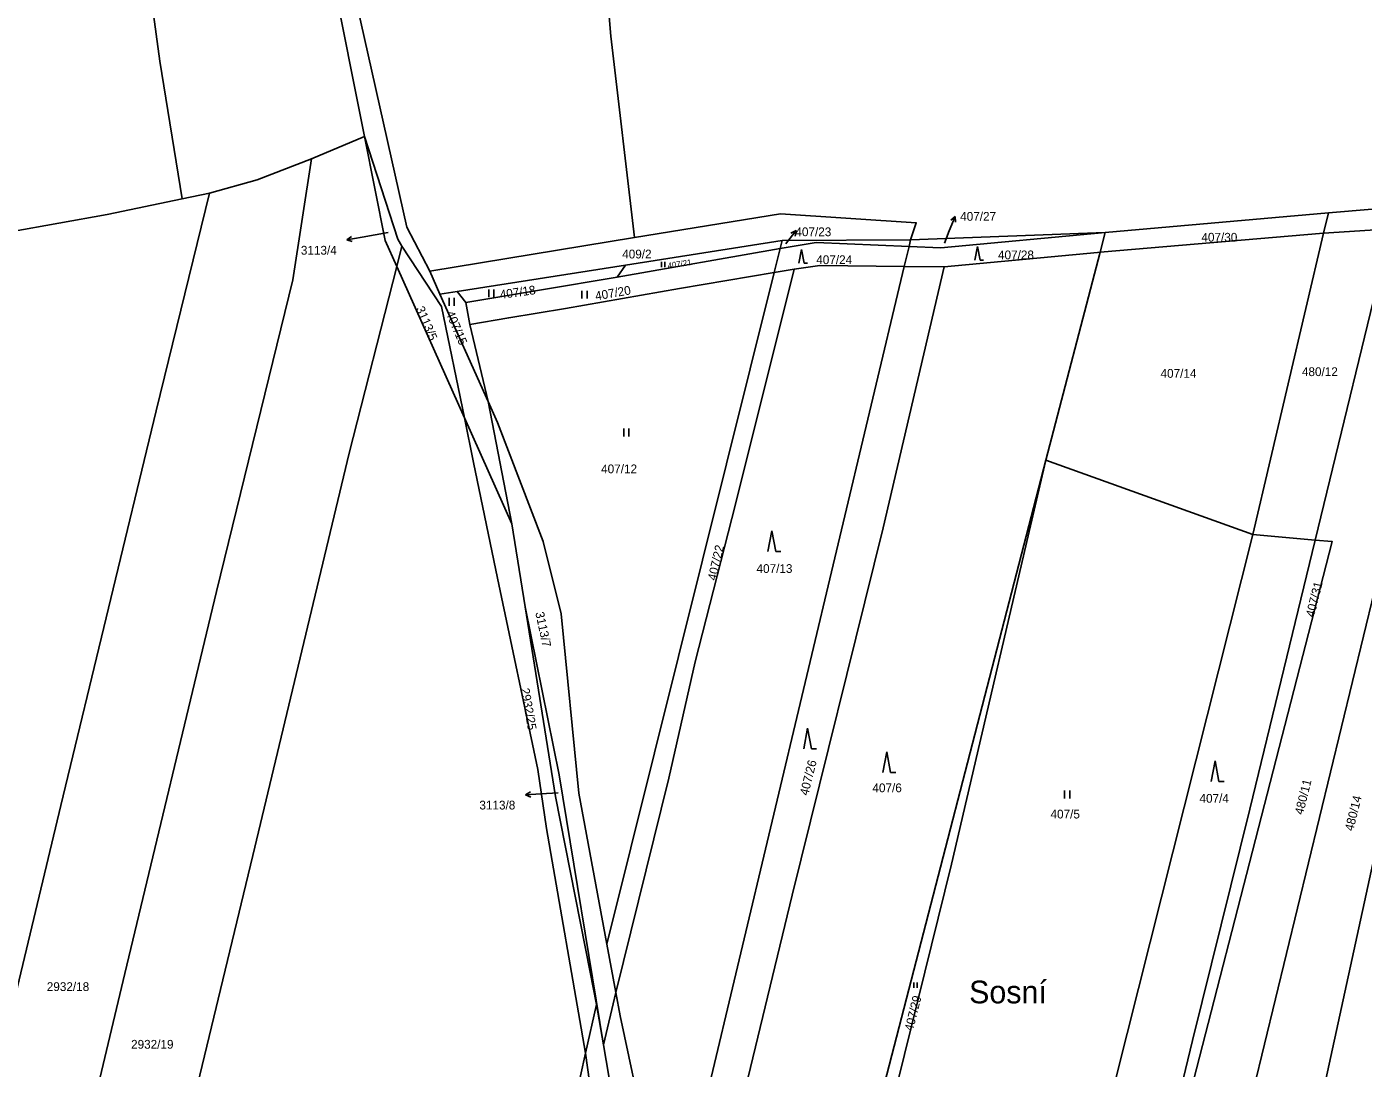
# Model space of a CAD drawing. Extents: x -776734 to -748832, y -1118122 to -976986.
# Drawn here: x -753945.5 to -753686.9, y -1114157.4 to -1113955.7 of the extents above; entities that cross this region are included whole.
import ezdxf

# ---------------------------------------------------------------- set-up
doc = ezdxf.new("R2010")
doc.units = 0
for name, color, linetype in [('KM_Hranice parcel', 7, 'Continuous'), ('KM_Parcelní čísla', 7, 'Continuous'), ('KM_Pop  PČ popisy', 7, 'Continuous'), ('KM_Značky kultur', 7, 'Continuous')]:
    doc.layers.add(name, color=color, linetype=linetype)

msp = doc.modelspace()

# ---------------------------------------------------------------- linework, layer by layer
at = {"layer": 'KM_Hranice parcel'}
for p, q in [((-753880.21, -1113976.91), (-753890.46, -1113981.25)), ((-753910.17, -1113987.88), (-753915.44, -1113988.98)), ((-753693.65, -1113991.74), (-753736.84, -1113995.56)), ((-753694.58, -1113995.67), (-753693.65, -1113991.74)), ((-753827.91, -1113996.51), (-753867.56, -1114002.99)), ((-753736.84, -1113995.56), (-753774.5, -1113996.92)), ((-753737.83, -1113999.35), (-753736.84, -1113995.56)), ((-753694.58, -1113995.67), (-753737.83, -1113999.35)), ((-753708.31, -1114054.03), (-753694.58, -1113995.67)), ((-753681.59, -1113994.82), (-753696.25, -1114055.07)), ((-753681.59, -1113994.82), (-753694.58, -1113995.67)), ((-753873.96, -1114002.11), (-753872.96, -1113998.18)), ((-753799.77, -1113998.63), (-753831.31, -1114004.2)), ((-753829.66, -1114001.83), (-753799.38, -1113997.08)), ((-753800.92, -1114003.27), (-753799.77, -1113998.63)), ((-753799.77, -1113998.63), (-753799.38, -1113997.08)), ((-753799.38, -1113997.08), (-753774.5, -1113996.92)), ((-753775.73, -1114002.11), (-753774.82, -1113998.27)), ((-753774.82, -1113998.27), (-753774.5, -1113996.92)), ((-753862.26, -1114006.94), (-753829.66, -1114001.83)), ((-753831.31, -1114004.2), (-753829.66, -1114001.83)), ((-753738.33, -1113999.39), (-753768, -1114002.15)), ((-753748.32, -1114039.61), (-753737.83, -1113999.35)), ((-753737.83, -1113999.35), (-753738.33, -1113999.39)), ((-753860.86, -1114031.42), (-753873.96, -1114002.11)), ((-753867.56, -1114002.99), (-753865.62, -1114007.47)), ((-753860.55, -1114009.1), (-753831.31, -1114004.2)), ((-753833.28, -1114133.35), (-753800.92, -1114003.27)), ((-753821.04, -1114192.61), (-753775.73, -1114002.11)), ((-753797.04, -1114002.61), (-753800.92, -1114003.27)), ((-753768, -1114002.15), (-753775.73, -1114002.11)), ((-753865.62, -1114007.47), (-753862.26, -1114006.94)), ((-753860.55, -1114009.1), (-753862.26, -1114006.94)), ((-753865.62, -1114007.47), (-753856.28, -1114028.27)), ((-753859.79, -1114013.37), (-753860.55, -1114009.1)), ((-753859.79, -1114013.37), (-753856.28, -1114028.27)), ((-753851.69, -1114051.91), (-753856.28, -1114028.27)), ((-753851.69, -1114051.91), (-753860.86, -1114031.42)), ((-753708.31, -1114054.03), (-753748.32, -1114039.61)), ((-753849.1, -1114068.02), (-753851.69, -1114051.91)), ((-753696.25, -1114055.07), (-753708.31, -1114054.03)), ((-753833.28, -1114133.35), (-753831.54, -1114142.69)), ((-753833.96, -1114152.83), (-753831.54, -1114142.69)), ((-753835.3, -1114145.03), (-753837.41, -1114154.43)), ((-753833.96, -1114152.83), (-753835.3, -1114145.03)), ((-753837.41, -1114154.43), (-753863.69, -1114271.17)), ((-753836.25, -1114162.79), (-753837.41, -1114154.43))]:
    msp.add_line(p, q, dxfattribs=at)
for points in [[(-753903.52, -1113823.18), (-753901.35, -1113846.36), (-753897.43, -1113881.42), (-753896.81, -1113888.95), (-753892.58, -1113905.57), (-753886.99, -1113927.7), (-753871.99, -1113994.49), (-753867.56, -1114002.99)], [(-753880.21, -1113976.91), (-753886.51, -1113945.21), (-753892.41, -1113919.97), (-753898.08, -1113900.3), (-753900.93, -1113881.86), (-753903.59, -1113846.87), (-753906.96, -1113826.83)], [(-753915.44, -1113988.98), (-753919.79, -1113962.33), (-753924.17, -1113929.95), (-753926.71, -1113905.18), (-753930.88, -1113875.47), (-753933.97, -1113845.34), (-753933.88, -1113834.39)], [(-753693.65, -1113991.74), (-753658.29, -1113988.76), (-753639.39, -1113995.23), (-753635.54, -1113991.72), (-753612.02, -1113882.78)], [(-753833.5, -1113922.82), (-753836.15, -1113922.97), (-753833.41, -1113946.72), (-753832.54, -1113957.5), (-753827.91, -1113996.51)], [(-753873.96, -1114002.11), (-753876.2, -1113997.09), (-753880.21, -1113976.91)], [(-753880.21, -1113976.91), (-753873.73, -1113996.81), (-753872.96, -1113998.18)], [(-753946.36, -1114222.18), (-753926.58, -1114139.03), (-753908.83, -1114065.02), (-753894.06, -1114004.7), (-753890.46, -1113981.25)], [(-753890.46, -1113981.25), (-753900.98, -1113985.32), (-753910.17, -1113987.88)], [(-753963.9, -1114211.19), (-753951.95, -1114160.75), (-753938.92, -1114106.48), (-753920.5, -1114030.03), (-753910.17, -1113987.88)], [(-753915.44, -1113988.98), (-753930, -1113992.06), (-753948.67, -1113995.43)], [(-753774.5, -1113996.92), (-753773.42, -1113993.65), (-753799.71, -1113991.9), (-753827.91, -1113996.51)], [(-753721.42, -1114217.18), (-753710.28, -1114170.24), (-753684.76, -1114064.89), (-753667.83, -1113993.57)], [(-753774.82, -1113998.27), (-753768.66, -1113998.5), (-753736.84, -1113995.56)], [(-753872.96, -1113998.18), (-753865.29, -1114009.83), (-753860.86, -1114031.42)], [(-753799.77, -1113998.63), (-753792.76, -1113997.48), (-753774.82, -1113998.27)], [(-753775.73, -1114002.11), (-753792.05, -1114001.91), (-753797.04, -1114002.61)], [(-753929.83, -1114232.54), (-753901.82, -1114116.18), (-753883.15, -1114038.26), (-753873.96, -1114002.11)], [(-753800.92, -1114003.27), (-753819.21, -1114006.38), (-753841.28, -1114010.23), (-753852.28, -1114012.02), (-753859.79, -1114013.37)], [(-753797.04, -1114002.61), (-753808.38, -1114048.1), (-753816.22, -1114078.69), (-753821.27, -1114101.16), (-753831.54, -1114142.69)], [(-753768, -1114002.15), (-753779.81, -1114052.73), (-753797.44, -1114123.84), (-753816.9, -1114204.45)], [(-753856.28, -1114028.27), (-753854.46, -1114032.33), (-753845.6, -1114055.34), (-753842.16, -1114069.39), (-753838.68, -1114104.1), (-753833.28, -1114133.35)], [(-753837.41, -1114154.43), (-753844.96, -1114110.91), (-753846.64, -1114099.52), (-753854.43, -1114062.43), (-753859.08, -1114040.06), (-753860.86, -1114031.42)], [(-753800.06, -1114249.13), (-753783.35, -1114175.05), (-753748.32, -1114039.61)], [(-753748.32, -1114039.61), (-753766.62, -1114117.83), (-753780.82, -1114175.62), (-753799.23, -1114251.42)], [(-753705.95, -1114214.41), (-753699.25, -1114182.95), (-753683.03, -1114108.23), (-753669.63, -1114046.38)], [(-753708.31, -1114054.03), (-753741.47, -1114185.71), (-753748.23, -1114213.51)], [(-753735.21, -1114215.01), (-753719.99, -1114151.98), (-753708.89, -1114107.17), (-753696.25, -1114055.07)], [(-753734.01, -1114215.18), (-753692.96, -1114055.35), (-753696.25, -1114055.07)], [(-753849.1, -1114068.02), (-753842.54, -1114100.53), (-753833.96, -1114152.83)], [(-753835.3, -1114145.03), (-753836.51, -1114138.78), (-753843.2, -1114104.73), (-753849.1, -1114068.02)], [(-753831.54, -1114142.69), (-753830.7, -1114147.21), (-753821.04, -1114192.61)], [(-753828.62, -1114180.76), (-753830.25, -1114174.42), (-753833.96, -1114152.83)]]:
    msp.add_lwpolyline(points, dxfattribs=at)
at = {"layer": 'KM_Pop  PČ popisy'}
for p, q in [((-753767.02, -1113995.2), (-753765.896, -1113992.418)), ((-753765.896, -1113992.418), (-753766.735, -1113993.158)), ((-753765.896, -1113992.418), (-753765.807, -1113993.534)), ((-753883.615, -1113996.971), (-753882.716, -1113996.304)), ((-753880.66, -1113996.45), (-753883.615, -1113996.971)), ((-753875.63, -1113995.56), (-753880.66, -1113996.45)), ((-753798.5, -1113997.53), (-753796.652, -1113995.165)), ((-753796.652, -1113995.165), (-753797.664, -1113995.646)), ((-753796.652, -1113995.165), (-753796.874, -1113996.263)), ((-753767.97, -1113997.59), (-753767.02, -1113995.2)), ((-753883.615, -1113996.971), (-753882.542, -1113997.29)), ((-753798.67, -1113997.75), (-753798.5, -1113997.53)), ((-753849.057, -1114104.387), (-753848.083, -1114103.835)), ((-753846.06, -1114104.23), (-753849.057, -1114104.387)), ((-753849.057, -1114104.387), (-753848.031, -1114104.835)), ((-753842.71, -1114104.04), (-753846.06, -1114104.23))]:
    msp.add_line(p, q, dxfattribs=at)
at = {"layer": 'KM_Značky kultur'}
for p, q in [((-753795.64, -1113998.79), (-753796.142, -1114001.47)), ((-753795.138, -1114001.47), (-753795.64, -1113998.79)), ((-753761.55, -1113998.23), (-753762.052, -1114000.91)), ((-753761.048, -1114000.91), (-753761.55, -1113998.23)), ((-753822.712, -1114002.21), (-753822.712, -1114001.205)), ((-753822.042, -1114002.21), (-753822.042, -1114001.205)), ((-753795.138, -1114001.47), (-753794.47, -1114001.47)), ((-753761.048, -1114000.91), (-753760.38, -1114000.91)), ((-753856.151, -1114008.06), (-753856.151, -1114006.56)), ((-753855.15, -1114008.06), (-753855.15, -1114006.56)), ((-753838.111, -1114008.31), (-753838.111, -1114006.81)), ((-753837.11, -1114008.31), (-753837.11, -1114006.81)), ((-753863.811, -1114009.7), (-753863.811, -1114008.2)), ((-753862.81, -1114009.7), (-753862.81, -1114008.2)), ((-753830.031, -1114035.01), (-753830.031, -1114033.51)), ((-753829.03, -1114035.01), (-753829.03, -1114033.51)), ((-753801.36, -1114053.27), (-753802.11, -1114057.27)), ((-753800.61, -1114057.27), (-753801.36, -1114053.27)), ((-753800.61, -1114057.27), (-753799.614, -1114057.27)), ((-753794.45, -1114091.5), (-753795.2, -1114095.5)), ((-753793.7, -1114095.5), (-753794.45, -1114091.5)), ((-753793.7, -1114095.5), (-753792.704, -1114095.5)), ((-753779.13, -1114096.09), (-753779.88, -1114100.09)), ((-753778.38, -1114100.09), (-753779.13, -1114096.09)), ((-753778.38, -1114100.09), (-753777.384, -1114100.09)), ((-753715.59, -1114097.8), (-753716.34, -1114101.8)), ((-753714.84, -1114101.8), (-753715.59, -1114097.8)), ((-753714.84, -1114101.8), (-753713.844, -1114101.8)), ((-753744.701, -1114105.09), (-753744.701, -1114103.59)), ((-753743.7, -1114105.09), (-753743.7, -1114103.59)), ((-753773.912, -1114141.75), (-753773.912, -1114140.745)), ((-753773.242, -1114141.75), (-753773.242, -1114140.745))]:
    msp.add_line(p, q, dxfattribs=at)

# ---------------------------------------------------------------- texts
at = {"layer": 'KM_Parcelní čísla'}
for s, p in [('407/27', (-753764.92, -1113993.26)), ('407/23', (-753796.807, -1113996.24)), ('407/30', (-753718.24, -1113997.3)), ('3113/4', (-753892.505, -1113999.818)), ('409/2', (-753830.32, -1114000.55)), ('407/28', (-753757.6, -1114000.72)), ('407/24', (-753792.77, -1114001.65)), ('407/14', (-753726.15, -1114023.66)), ('480/12', (-753698.79, -1114023.33)), ('407/12', (-753834.4, -1114042.15)), ('407/13', (-753804.33, -1114061.45)), ('407/6', (-753781.9, -1114103.91)), ('407/4', (-753718.61, -1114105.94)), ('3113/8', (-753857.955, -1114107.248)), ('407/5', (-753747.44, -1114108.99)), ('2932/18', (-753941.67, -1114142.4)), ('2932/19', (-753925.36, -1114153.57))]:
    msp.add_text(s, height=1.7, dxfattribs=at).set_placement(p)
for s, height, rotation, p in [('407/21', 1.14, 9, (-753821.425, -1114002.537)), ('407/18', 1.7, 8, (-753853.871, -1114008.411)), ('407/20', 1.7, 10, (-753835.392, -1114008.687)), ('3113/5', 1.7, 293, (-753870.282, -1114010.242)), ('407/15', 1.7, 293, (-753864.492, -1114011.112)), ('407/22', 1.7, 77, (-753812.171, -1114063.031)), ('407/31', 1.7, 76, (-753696.445, -1114070.115)), ('3113/7', 1.7, 282, (-753847.141, -1114069.146)), ('2932/25', 1.7, 280, (-753849.957, -1114083.897)), ('407/26', 1.7, 76, (-753794.345, -1114104.655)), ('480/11', 1.7, 76, (-753698.585, -1114108.375)), ('480/14', 1.7, 76, (-753688.885, -1114111.545)), ('407/29', 1.7, 76, (-753774.075, -1114150.285))]:
    msp.add_text(s, height=height, rotation=rotation, dxfattribs=at).set_placement(p)
at = {"layer": 'KM_Pop  PČ popisy'}
msp.add_text('Sosní', height=4.4, dxfattribs=at).set_placement((-753763.193, -1114144.79))

doc.saveas('drawing.dxf')
